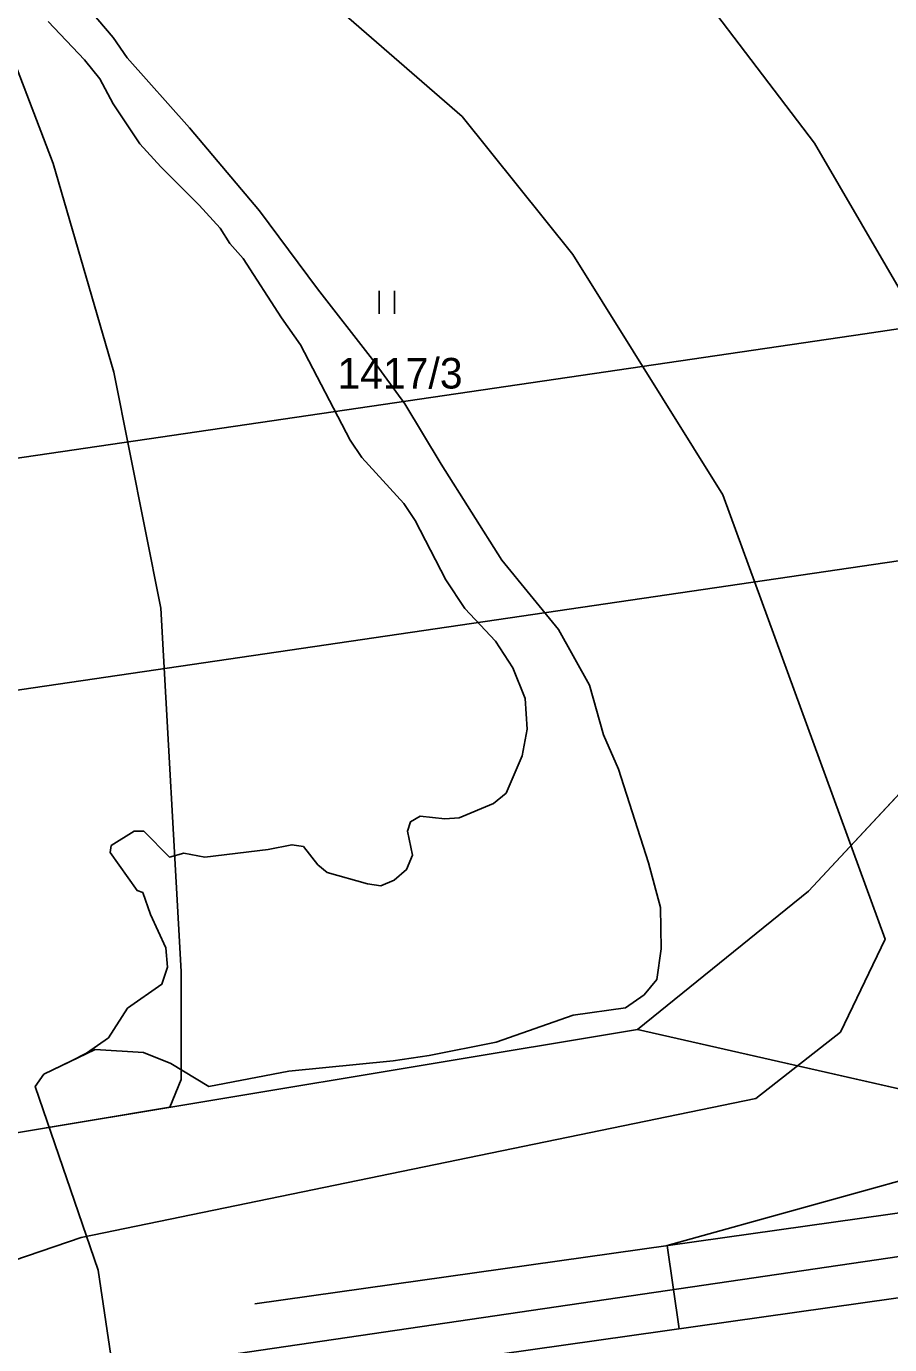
# Model space of a CAD drawing. Extents: x -706130 to -698555, y -971544 to -967260.
# Drawn here: x -704603.8 to -704547.4, y -969859.2 to -969773.1 of the extents above; entities that cross this region are included whole.
import ezdxf

# ---------------------------------------------------------------- set-up
doc = ezdxf.new("R2010")
doc.units = 0
for name, color, linetype in [('Docházková izochrona - BUS S', 7, 'Continuous'), ('Docházková izochrona - VLAK N', 7, 'Continuous'), ('Dráha_osa koleje S', 7, 'Continuous'), ('Hluková izofona', 7, 'Continuous'), ('KN_Hranice_parcel', 7, 'Continuous'), ('KN_Parcelni cisla', 7, 'Continuous'), ('KN_Polygon parcely', 7, 'Continuous'), ('KN_POZEMKY_14_OSTATNI PLOCHA', 7, 'Continuous'), ('KN_POZEMKY_7_TTP', 7, 'Continuous'), ('KN_VYUZITI_14_ostatni plocha_dráha', 7, 'Continuous'), ('KN_Značky kultur', 7, 'Continuous'), ('Koridor pro optimalizaci dráhy_N', 7, 'Continuous'), ('Koridor pro optimalizaci dráhy_N_ŠRAFY', 7, 'Continuous'), ('Koridor pro revitalizaci a rozvolneni toku N', 7, 'Continuous'), ('Koridor pro revitalizaci a rozvolneni toku N ŠRAFY', 7, 'Continuous'), ('OP dráhy', 7, 'Continuous'), ('Plochy doprava drážní S', 7, 'Continuous'), ('Plochy N_P ŠRAFY', 7, 'Continuous'), ('Plochy smíšené obytné venkovské N', 7, 'Continuous'), ('Plochy zemědělské všeobecné CELEK S', 7, 'Continuous'), ('Plochy zmen_ zastavitelne plochy', 7, 'Continuous'), ('Plochy zmen_ zastavitelne plochy_ZAKL', 7, 'Continuous'), ('Regulační bloky v krajině S', 7, 'Continuous'), ('Regulační bloky zastavitelné N', 7, 'Continuous'), ('Regulační bloky zastavěné S', 7, 'Continuous'), ('VPO pro zvysovani retencnich schopnosti uzemi_obrys N', 7, 'Continuous'), ('VPO pro zvysovani retencnich schopnosti uzemi_plocha N', 7, 'Continuous'), ('VPS dopravni infrastruktury_obrys N', 7, 'Continuous'), ('VPS dopravni infrastruktury_plochy N', 7, 'Continuous'), ('VÝŠKOPIS_vrstevnice doplňková', 7, 'Continuous'), ('VÝŠKOPIS_vrstevnice hlavní', 7, 'Continuous'), ('Zábory hodnocené - koridory', 7, 'Continuous'), ('Zábory hodnocené - plochy', 7, 'Continuous'), ('Záplavové území stanovene S', 7, 'Continuous'), ('Záplavového území_aktivní zóna S', 7, 'Continuous')]:
    doc.layers.add(name, color=color, linetype=linetype)

msp = doc.modelspace()

# ---------------------------------------------------------------- linework, layer by layer
at = {"layer": 'Docházková izochrona - BUS S'}
msp.add_arc((-704361.829, -969946.93), 400, 155.51821, 17.33949, dxfattribs=at)
at = {"layer": 'Docházková izochrona - VLAK N'}
msp.add_circle((-704165.451, -969778.767), 800, dxfattribs=at)
at = {"layer": 'Dráha_osa koleje S'}
msp.add_lwpolyline([(-704981.504, -969915.8), (-704957.557, -969913.748), (-704540.198, -969852.52), (-704414.241, -969833.693), (-704242.017, -969807.736), (-704198.277, -969800.96)], dxfattribs=at)
at = {"layer": 'Hluková izofona'}
msp.add_lwpolyline([(-703748.529, -969686.383), (-703761.395, -969689.692), (-703774.964, -969692.418), (-703783.944, -969694.279), (-703793.465, -969695.589), (-703819.951, -969699.587), (-703887.717, -969709.427), (-703984.616, -969723.88), (-704138.458, -969746.069), (-704205.166, -969756.49), (-704248.815, -969763.252), (-704420.92, -969789.191), (-704546.79, -969808.005), (-704962.749, -969869.028)], dxfattribs=at)
at = {"layer": 'KN_Hranice_parcel'}
msp.add_line((-704605.23, -969845.52), (-704563.85, -969838.64), dxfattribs=at)
for points in [[(-704563.85, -969838.64), (-704552.67, -969829.61), (-704529.09, -969804.31)], [(-704563.85, -969838.64), (-704526.11, -969847.2), (-704523.76, -969846.42)]]:
    msp.add_lwpolyline(points, dxfattribs=at)
at = {"layer": 'KN_Polygon parcely'}
for points in [[(-704606.78, -969841.17), (-704605.23, -969845.52), (-704563.85, -969838.64), (-704552.67, -969829.61), (-704529.09, -969804.31), (-704552.13, -969761.63), (-704607.18, -969737.63), (-704642.4, -969762.69), (-704638.78, -969767.21), (-704628.72, -969782.82), (-704620.16, -969798.95), (-704614.12, -969814.03), (-704605.29, -969840.68)], [(-704516.63, -969833.11), (-704525.4, -969819.28), (-704529.09, -969804.31), (-704552.67, -969829.61), (-704563.85, -969838.64), (-704526.11, -969847.2), (-704523.76, -969846.42)]]:
    msp.add_lwpolyline(points, close=True, dxfattribs=at)
msp.add_lwpolyline([(-704526.11, -969847.2), (-704563.85, -969838.64), (-704605.23, -969845.52), (-704608.71, -969846.1), (-704673.7, -969860.53), (-704754.54, -969881.1), (-704772.68, -969883.79), (-704776.25, -969884.32), (-704773.81, -969873.95), (-704786.41, -969884.65), (-704790.45, -969886.57), (-704796.36, -969878.55), (-704862.86, -969887.43), (-704943.32, -969904.75), (-704947.27, -969900.33), (-704958.67, -969910.9)], dxfattribs=at)
at = {"layer": 'KN_POZEMKY_14_OSTATNI PLOCHA'}
for p, q in [((-704605.23, -969845.52), (-704563.85, -969838.64)), ((-704563.85, -969838.64), (-704526.11, -969847.2))]:
    msp.add_line(p, q, dxfattribs=at)
at = {"layer": 'KN_POZEMKY_7_TTP'}
for p, q in [((-704529.09, -969804.31), (-704552.67, -969829.61)), ((-704552.67, -969829.61), (-704529.09, -969804.31)), ((-704552.67, -969829.61), (-704563.85, -969838.64)), ((-704563.85, -969838.64), (-704552.67, -969829.61)), ((-704563.85, -969838.64), (-704605.23, -969845.52)), ((-704526.11, -969847.2), (-704563.85, -969838.64))]:
    msp.add_line(p, q, dxfattribs=at)
at = {"layer": 'KN_VYUZITI_14_ostatni plocha_dráha'}
for p, q in [((-704605.23, -969845.52), (-704563.85, -969838.64)), ((-704563.85, -969838.64), (-704526.11, -969847.2))]:
    msp.add_line(p, q, dxfattribs=at)
at = {"layer": 'KN_Značky kultur'}
for p, q in [((-704580.741, -969791.85), (-704580.741, -969790.35)), ((-704579.74, -969791.85), (-704579.74, -969790.35))]:
    msp.add_line(p, q, dxfattribs=at)
at = {"layer": 'Koridor pro optimalizaci dráhy_N'}
msp.add_lwpolyline([(-704984.28, -969887.233), (-704936.145, -969887.267), (-704625.293, -969849.775), (-704608.71, -969846.1), (-704605.23, -969845.52), (-704563.85, -969838.64), (-704544.439, -969843.043)], dxfattribs=at)
at = {"layer": 'Koridor pro optimalizaci dráhy_N_ŠRAFY'}
msp.add_lwpolyline([(-704984.28, -969887.233), (-704936.145, -969887.267), (-704625.293, -969849.775), (-704608.71, -969846.1), (-704605.23, -969845.52), (-704563.85, -969838.64), (-704544.439, -969843.043)], dxfattribs=at)
at = {"layer": 'Koridor pro revitalizaci a rozvolneni toku N'}
for points in [[(-704594.41, -969843.721), (-704593.686, -969841.904), (-704593.686, -969834.86), (-704595.008, -969811.09), (-704598.09, -969795.682), (-704602.052, -969782.034), (-704612.326, -969755.12), (-704621.08, -969747.261)], [(-704617.993, -969848.161), (-704608.71, -969846.1), (-704605.23, -969845.52), (-704594.41, -969843.721)]]:
    msp.add_lwpolyline(points, dxfattribs=at)
at = {"layer": 'Koridor pro revitalizaci a rozvolneni toku N ŠRAFY'}
for points in [[(-704594.41, -969843.721), (-704593.686, -969841.904), (-704593.686, -969834.86), (-704595.008, -969811.09), (-704598.09, -969795.682), (-704602.052, -969782.034), (-704612.326, -969755.12), (-704621.08, -969747.261)], [(-704608.71, -969846.1), (-704605.23, -969845.52), (-704594.41, -969843.721)]]:
    msp.add_lwpolyline(points, dxfattribs=at)
at = {"layer": 'OP dráhy'}
msp.add_lwpolyline([(-704423.147, -969774.357), (-704548.987, -969793.167), (-704964.48, -969854.121)], dxfattribs=at)
at = {"layer": 'Plochy doprava drážní S'}
for p, q in [((-704563.85, -969838.64), (-704605.23, -969845.52)), ((-704526.11, -969847.2), (-704563.85, -969838.64))]:
    msp.add_line(p, q, dxfattribs=at)
at = {"layer": 'Plochy N_P ŠRAFY'}
for p, q in [((-704529.09, -969804.31), (-704552.67, -969829.61)), ((-704552.67, -969829.61), (-704563.85, -969838.64)), ((-704563.85, -969838.64), (-704544.439, -969843.043))]:
    msp.add_line(p, q, dxfattribs=at)
at = {"layer": 'Plochy smíšené obytné venkovské N'}
for p, q in [((-704529.09, -969804.31), (-704552.67, -969829.61)), ((-704552.67, -969829.61), (-704563.85, -969838.64))]:
    msp.add_line(p, q, dxfattribs=at)
msp.add_lwpolyline([(-704563.85, -969838.64), (-704544.439, -969843.043), (-704519.994, -969839.389)], dxfattribs=at)
at = {"layer": 'Plochy zemědělské všeobecné CELEK S'}
for p, q in [((-704552.67, -969829.61), (-704529.09, -969804.31)), ((-704563.85, -969838.64), (-704552.67, -969829.61)), ((-704605.23, -969845.52), (-704563.85, -969838.64))]:
    msp.add_line(p, q, dxfattribs=at)
at = {"layer": 'Plochy zmen_ zastavitelne plochy'}
for p, q in [((-704529.09, -969804.31), (-704552.67, -969829.61)), ((-704552.67, -969829.61), (-704563.85, -969838.64)), ((-704563.85, -969838.64), (-704544.439, -969843.043))]:
    msp.add_line(p, q, dxfattribs=at)
at = {"layer": 'Plochy zmen_ zastavitelne plochy_ZAKL'}
for p, q in [((-704529.09, -969804.31), (-704552.67, -969829.61)), ((-704552.67, -969829.61), (-704563.85, -969838.64)), ((-704563.85, -969838.64), (-704544.439, -969843.043))]:
    msp.add_line(p, q, dxfattribs=at)
at = {"layer": 'Regulační bloky v krajině S'}
for p, q in [((-704552.67, -969829.61), (-704529.09, -969804.31)), ((-704563.85, -969838.64), (-704552.67, -969829.61)), ((-704605.23, -969845.52), (-704563.85, -969838.64))]:
    msp.add_line(p, q, dxfattribs=at)
at = {"layer": 'Regulační bloky zastavitelné N'}
for p, q in [((-704529.09, -969804.31), (-704552.67, -969829.61)), ((-704552.67, -969829.61), (-704563.85, -969838.64)), ((-704563.85, -969838.64), (-704544.439, -969843.043))]:
    msp.add_line(p, q, dxfattribs=at)
at = {"layer": 'Regulační bloky zastavěné S'}
for p, q in [((-704563.85, -969838.64), (-704605.23, -969845.52)), ((-704526.11, -969847.2), (-704563.85, -969838.64))]:
    msp.add_line(p, q, dxfattribs=at)
at = {"layer": 'VPO pro zvysovani retencnich schopnosti uzemi_obrys N'}
for points in [[(-704594.41, -969843.721), (-704593.686, -969841.904), (-704593.686, -969834.86), (-704595.008, -969811.09), (-704598.09, -969795.682), (-704602.052, -969782.034), (-704612.326, -969755.12), (-704621.08, -969747.261)], [(-704617.993, -969848.161), (-704608.71, -969846.1), (-704605.23, -969845.52), (-704594.41, -969843.721)]]:
    msp.add_lwpolyline(points, dxfattribs=at)
at = {"layer": 'VPO pro zvysovani retencnich schopnosti uzemi_plocha N'}
for points in [[(-704594.41, -969843.721), (-704593.686, -969841.904), (-704593.686, -969834.86), (-704595.008, -969811.09), (-704598.09, -969795.682), (-704602.052, -969782.034), (-704612.326, -969755.12), (-704621.08, -969747.261)], [(-704617.993, -969848.161), (-704608.71, -969846.1), (-704605.23, -969845.52), (-704594.41, -969843.721)]]:
    msp.add_lwpolyline(points, dxfattribs=at)
at = {"layer": 'VPS dopravni infrastruktury_obrys N'}
msp.add_lwpolyline([(-704984.28, -969887.233), (-704936.145, -969887.267), (-704625.293, -969849.775), (-704608.71, -969846.1), (-704605.23, -969845.52), (-704563.85, -969838.64), (-704544.439, -969843.043)], dxfattribs=at)
at = {"layer": 'VPS dopravni infrastruktury_plochy N'}
msp.add_lwpolyline([(-704984.28, -969887.233), (-704936.145, -969887.267), (-704625.293, -969849.775), (-704608.71, -969846.1), (-704605.23, -969845.52), (-704563.85, -969838.64), (-704544.439, -969843.043)], dxfattribs=at)
at = {"layer": 'VÝŠKOPIS_vrstevnice doplňková'}
for points in [[(-704513.2, -969845.896), (-704588.857, -969856.581)], [(-704588.089, -969862.016), (-704512.432, -969851.331)]]:
    msp.add_lwpolyline(points, dxfattribs=at)
at = {"layer": 'VÝŠKOPIS_vrstevnice hlavní'}
for points in [[(-704697.362, -969670.305), (-704678.101, -969681.433), (-704668.97, -969687.426), (-704647.428, -969704.404), (-704631.163, -969716.103), (-704592.642, -969739.786), (-704563.587, -969765.812), (-704552.277, -969780.699), (-704533.685, -969812.595)], [(-704722.187, -969671.162), (-704695.793, -969683.431), (-704682.667, -969691.848), (-704660.268, -969707.828), (-704630.164, -969731.368), (-704575.307, -969778.959), (-704568.078, -969787.985), (-704558.26, -969803.698), (-704547.657, -969832.728), (-704550.581, -969838.816), (-704556.112, -969843.152), (-704600.224, -969852.236), (-704612.685, -969856.483)], [(-704533.214, -969844.785), (-704561.894, -969852.773), (-704561.126, -969858.208)]]:
    msp.add_lwpolyline(points, dxfattribs=at)
at = {"layer": 'Zábory hodnocené - koridory'}
msp.add_lwpolyline([(-704984.28, -969887.233), (-704936.145, -969887.267), (-704625.293, -969849.775), (-704608.71, -969846.1), (-704605.23, -969845.52), (-704563.85, -969838.64), (-704544.439, -969843.043)], dxfattribs=at)
at = {"layer": 'Zábory hodnocené - plochy'}
for p, q in [((-704529.09, -969804.31), (-704552.67, -969829.61)), ((-704552.67, -969829.61), (-704563.85, -969838.64)), ((-704563.85, -969838.64), (-704544.439, -969843.043))]:
    msp.add_line(p, q, dxfattribs=at)
at = {"layer": 'Záplavové území stanovene S'}
msp.add_lwpolyline([(-704597.357, -969866.125), (-704599.097, -969854.375), (-704603.219, -969842.362), (-704602.648, -969841.559), (-704599.297, -969839.953), (-704596.142, -969840.142), (-704594.363, -969840.863), (-704591.871, -969842.379), (-704586.635, -969841.365), (-704579.811, -969840.689), (-704577.456, -969840.343), (-704573.074, -969839.476), (-704568.051, -969837.699), (-704564.625, -969837.222), (-704563.413, -969836.375), (-704562.58, -969835.375), (-704562.307, -969833.375), (-704562.33, -969830.67), (-704563.125, -969827.74), (-704565.095, -969821.625), (-704566.06, -969819.381), (-704566.982, -969816.125), (-704569.001, -969812.501), (-704572.72, -969807.97), (-704576.682, -969801.682), (-704579.063, -969797.738), (-704581.162, -969794.839), (-704584.771, -969790.229), (-704588.546, -969785.125), (-704593.125, -969779.706), (-704597.211, -969775.125), (-704598.125, -969773.799), (-704602.375, -969768.777)], dxfattribs=at)
at = {"layer": 'Záplavového území_aktivní zóna S'}
msp.add_lwpolyline([(-704597.357, -969866.125), (-704599.097, -969854.375), (-704603.219, -969842.362), (-704602.648, -969841.559), (-704600.849, -969840.697), (-704599.875, -969840.188), (-704598.438, -969839.188), (-704597.188, -969837.25), (-704594.938, -969835.688), (-704594.562, -969834.562), (-704594.688, -969833.312), (-704595.688, -969831.125), (-704596.188, -969829.688), (-704596.562, -969829.562), (-704598.312, -969827.062), (-704598.25, -969826.625), (-704596.75, -969825.688), (-704596.125, -969825.688), (-704594.438, -969827.375), (-704593.5, -969827.125), (-704592.125, -969827.375), (-704588, -969826.875), (-704586.438, -969826.562), (-704585.688, -969826.688), (-704584.75, -969827.875), (-704584.125, -969828.375), (-704581.5, -969829.125), (-704580.625, -969829.25), (-704579.75, -969828.875), (-704578.938, -969828.188), (-704578.562, -969827.25), (-704578.875, -969825.688), (-704578.688, -969825.062), (-704578.062, -969824.688), (-704576.438, -969824.875), (-704575.5, -969824.812), (-704573.25, -969823.875), (-704572.438, -969823.188), (-704571.375, -969820.75), (-704571.062, -969819), (-704571.188, -969817), (-704572, -969815), (-704573.125, -969813.25), (-704575.125, -969811.125), (-704576.375, -969809.25), (-704578.375, -969805.375), (-704579.125, -969804.25), (-704581.875, -969801.25), (-704582.625, -969800.125), (-704585.875, -969793.875), (-704587.125, -969792.125), (-704589.625, -969788.25), (-704590.5, -969787.25), (-704591.125, -969786.25), (-704592.5, -969784.75), (-704595, -969782.25), (-704596.375, -969780.75), (-704598.125, -969778.125), (-704599, -969776.5), (-704600, -969775.25), (-704602.375, -969772.75)], dxfattribs=at)

# ---------------------------------------------------------------- texts
at = {"layer": 'KN_Parcelni cisla'}
msp.add_text('1417/3', height=2, dxfattribs=at).set_placement((-704583.46, -969796.74))

doc.saveas('drawing.dxf')
